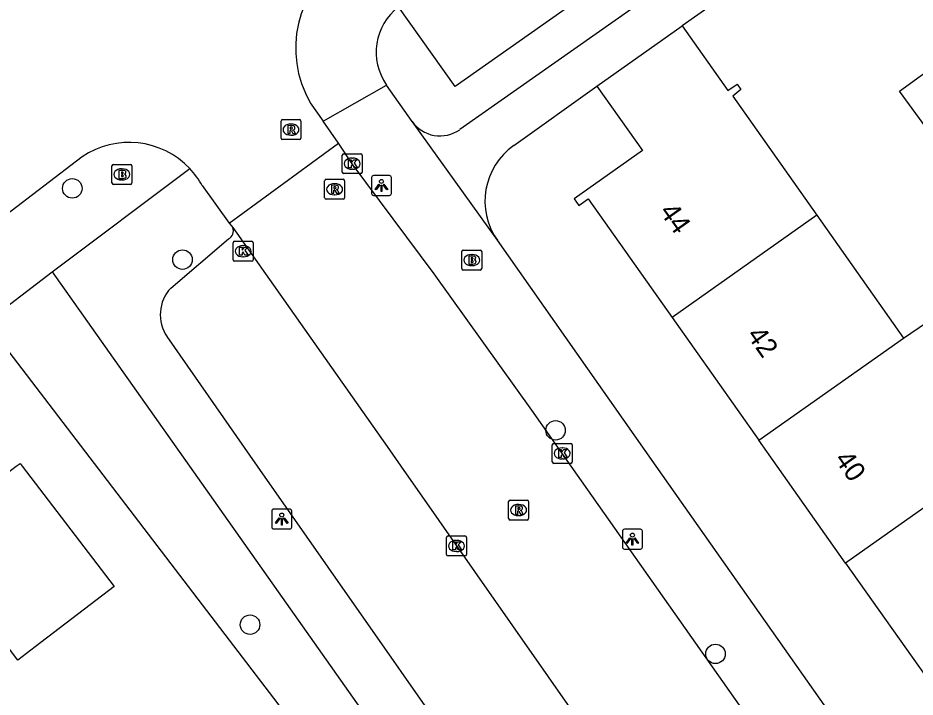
# Model space of a CAD drawing. Extents: x 159353 to 160616, y 385893 to 387321.
# Drawn here: x 160267.33 to 160312.35, y 386738.41 to 386772.51 of the extents above; entities that cross this region are included whole.
import ezdxf

# ---------------------------------------------------------------- set-up
doc = ezdxf.new("R2010")
doc.units = 0
for name, color, linetype in [('IMGEO_Boom', 7, 'Continuous'), ('IMGEO_Brandkraan', 7, 'Continuous'), ('IMGEO_Groenvoorziening', 7, 'Continuous'), ('IMGEO_Kolk', 7, 'Continuous'), ('IMGEO_Lichtpunt', 7, 'Continuous'), ('IMGEO_Pand', 7, 'Continuous'), ('IMGEO_Pand_nummerreeks', 7, 'Continuous'), ('IMGEO_Rijbaan_lokaal_gesloten', 7, 'Continuous'), ('IMGEO_Rijbaan_lokaal_open', 7, 'Continuous'), ('IMGEO_Rioolput', 7, 'Continuous'), ('IMGEO_Voetpad_open', 7, 'Continuous')]:
    doc.layers.add(name, color=color, linetype=linetype)

msp = doc.modelspace()

# ---------------------------------------------------------------- linework, layer by layer
at = {"layer": 'IMGEO_Boom'}
for centre in [(160270.059, 386763.949), (160275.59, 386760.373), (160294.311, 386751.802), (160278.981, 386742.044), (160302.335, 386740.577)]:
    msp.add_circle(centre, 0.489, dxfattribs=at)
at = {"layer": 'IMGEO_Brandkraan'}
for p, q in [((160272.124, 386765.153), (160272.976, 386765.153)), ((160272.049, 386764.227), (160272.049, 386765.079)), ((160272.537, 386764.933), (160272.562, 386764.933)), ((160273.05, 386765.079), (160273.05, 386764.227)), ((160272.56, 386764.373), (160272.535, 386764.373)), ((160272.976, 386764.153), (160272.124, 386764.153)), ((160289.606, 386759.924), (160289.606, 386760.776)), ((160289.681, 386760.85), (160290.533, 386760.85)), ((160290.607, 386760.776), (160290.607, 386759.924)), ((160290.094, 386760.63), (160290.119, 386760.63)), ((160290.533, 386759.85), (160289.681, 386759.85)), ((160290.117, 386760.07), (160290.092, 386760.07))]:
    msp.add_line(p, q, dxfattribs=at)
for points in [[(160272.124, 386765.153), (160272.976, 386765.153)], [(160272.049, 386764.227), (160272.049, 386765.079)], [(160272.397, 386764.853), (160272.397, 386764.453), (160272.61, 386764.453)], [(160272.628, 386764.853), (160272.397, 386764.853)], [(160272.576, 386764.772), (160272.522, 386764.772), (160272.522, 386764.696)], [(160272.522, 386764.696), (160272.575, 386764.696)], [(160273.05, 386765.079), (160273.05, 386764.227)], [(160272.584, 386764.62), (160272.522, 386764.62), (160272.522, 386764.539)], [(160272.522, 386764.539), (160272.584, 386764.539)], [(160272.976, 386764.153), (160272.124, 386764.153)], [(160289.606, 386759.924), (160289.606, 386760.776)], [(160289.681, 386760.85), (160290.533, 386760.85)], [(160290.607, 386760.776), (160290.607, 386759.924)], [(160289.954, 386760.55), (160289.954, 386760.15), (160290.167, 386760.15)], [(160290.185, 386760.55), (160289.954, 386760.55)], [(160290.133, 386760.469), (160290.079, 386760.469), (160290.079, 386760.393)], [(160290.079, 386760.393), (160290.132, 386760.393)], [(160290.141, 386760.317), (160290.079, 386760.317), (160290.079, 386760.236)], [(160290.079, 386760.236), (160290.141, 386760.236)], [(160290.533, 386759.85), (160289.681, 386759.85)]]:
    msp.add_lwpolyline(points, dxfattribs=at)
for centre, radius, start, end in [((160272.126, 386765.077), 0.0765, 91.552, 178.448), ((160272.126, 386765.077), 0.0765, 91.552, 178.448), ((160272.974, 386765.077), 0.0765, 1.552, 88.448), ((160272.974, 386765.077), 0.0765, 1.552, 88.448), ((160272.577, 386764.734), 0.0379, 267.8285, 90.9355), ((160272.632, 386764.708), 0.145, 59.4692, 91.5367), ((160272.657, 386764.755), 0.0922, 285.5137, 58.1501), ((160272.585, 386764.579), 0.0404, 269.8759, 90.5077), ((160272.616, 386764.704), 0.251, 268.6676, 293.5347), ((160272.662, 386764.563), 0.105, 301.3115, 78.989), ((160272.126, 386764.229), 0.0765, 181.552, 268.448), ((160272.126, 386764.229), 0.0765, 181.552, 268.448), ((160272.974, 386764.229), 0.0765, 271.552, 358.448), ((160272.974, 386764.229), 0.0765, 271.552, 358.448), ((160289.683, 386760.774), 0.0765, 91.552, 178.448), ((160289.683, 386760.774), 0.0765, 91.552, 178.448), ((160290.531, 386760.774), 0.0765, 1.552, 88.448), ((160290.531, 386760.774), 0.0765, 1.552, 88.448), ((160290.134, 386760.431), 0.0379, 267.8285, 90.9355), ((160290.142, 386760.276), 0.0404, 269.8759, 90.5077), ((160290.189, 386760.405), 0.145, 59.4692, 91.5367), ((160290.214, 386760.452), 0.0922, 285.5137, 58.1501), ((160290.219, 386760.26), 0.105, 301.3115, 78.989), ((160289.683, 386759.926), 0.0765, 181.552, 268.448), ((160289.683, 386759.926), 0.0765, 181.552, 268.448), ((160290.173, 386760.401), 0.251, 268.6676, 293.5347), ((160290.531, 386759.926), 0.0765, 271.552, 358.448), ((160290.531, 386759.926), 0.0765, 271.552, 358.448)]:
    msp.add_arc(centre, radius, start, end, dxfattribs=at)
for centre, major_axis, ratio, start_param, end_param in [((160272.536, 386764.653), (-0.387, 0.002), 0.722429, 4.712389, 7.853982), ((160272.561, 386764.653), (-0.39, 0.002), 0.717154, 1.570796, 4.712389), ((160290.093, 386760.35), (-0.387, 0.002), 0.722429, 4.712389, 7.853982), ((160290.118, 386760.35), (-0.39, 0.002), 0.717154, 1.570796, 4.712389)]:
    msp.add_ellipse(centre, major_axis=major_axis, ratio=ratio, start_param=start_param, end_param=end_param, dxfattribs=at)
at = {"layer": 'IMGEO_Groenvoorziening'}
for points in [[(160306.859, 386781.454), (160289.275, 386769.072), (160286.433, 386773.064)], [(160294.154, 386720.078), (160292.522, 386722.194), (160288.093, 386727.991), (160265.745, 386757.237)]]:
    msp.add_lwpolyline(points, dxfattribs=at)
at = {"layer": 'IMGEO_Kolk'}
for p, q in [((160283.606, 386764.764), (160283.606, 386765.616)), ((160283.681, 386765.69), (160284.533, 386765.69)), ((160284.607, 386765.616), (160284.607, 386764.764)), ((160284.094, 386765.47), (160284.119, 386765.47)), ((160284.117, 386764.91), (160284.092, 386764.91)), ((160284.533, 386764.69), (160283.681, 386764.69)), ((160278.133, 386760.37), (160278.133, 386761.222)), ((160278.208, 386761.296), (160279.06, 386761.296)), ((160279.134, 386761.222), (160279.134, 386760.37)), ((160278.621, 386761.076), (160278.646, 386761.076)), ((160279.06, 386760.296), (160278.208, 386760.296)), ((160278.644, 386760.516), (160278.619, 386760.516)), ((160294.147, 386750.217), (160294.147, 386751.069)), ((160294.222, 386751.143), (160295.074, 386751.143)), ((160294.635, 386750.923), (160294.66, 386750.923)), ((160295.148, 386751.069), (160295.148, 386750.217)), ((160294.658, 386750.363), (160294.633, 386750.363)), ((160295.074, 386750.143), (160294.222, 386750.143)), ((160288.839, 386745.571), (160288.839, 386746.423)), ((160288.914, 386746.497), (160289.766, 386746.497)), ((160289.327, 386746.277), (160289.352, 386746.277)), ((160289.84, 386746.423), (160289.84, 386745.571)), ((160289.766, 386745.497), (160288.914, 386745.497)), ((160289.35, 386745.717), (160289.325, 386745.717))]:
    msp.add_line(p, q, dxfattribs=at)
for points in [[(160283.606, 386764.764), (160283.606, 386765.616)], [(160283.681, 386765.69), (160284.533, 386765.69)], [(160284.607, 386765.616), (160284.607, 386764.764)], [(160283.927, 386765.39), (160284.05, 386765.39), (160284.05, 386765.239), (160284.18, 386765.39), (160284.344, 386765.39), (160284.198, 386765.239), (160284.351, 386764.99), (160284.199, 386764.99), (160284.114, 386765.154), (160284.05, 386765.087), (160284.05, 386764.99), (160283.927, 386764.99), (160283.927, 386765.39)], [(160284.533, 386764.69), (160283.681, 386764.69)], [(160278.133, 386760.37), (160278.133, 386761.222)], [(160278.208, 386761.296), (160279.06, 386761.296)], [(160279.134, 386761.222), (160279.134, 386760.37)], [(160278.454, 386760.996), (160278.577, 386760.996), (160278.577, 386760.845), (160278.707, 386760.996), (160278.871, 386760.996), (160278.725, 386760.845), (160278.878, 386760.596), (160278.726, 386760.596), (160278.641, 386760.76), (160278.577, 386760.693), (160278.577, 386760.596), (160278.454, 386760.596), (160278.454, 386760.996)], [(160279.06, 386760.296), (160278.208, 386760.296)], [(160294.147, 386750.217), (160294.147, 386751.069)], [(160294.222, 386751.143), (160295.074, 386751.143)], [(160294.468, 386750.843), (160294.591, 386750.843), (160294.591, 386750.692), (160294.721, 386750.843), (160294.885, 386750.843), (160294.739, 386750.692), (160294.892, 386750.443), (160294.74, 386750.443), (160294.655, 386750.607), (160294.591, 386750.54), (160294.591, 386750.443), (160294.468, 386750.443), (160294.468, 386750.843)], [(160295.148, 386751.069), (160295.148, 386750.217)], [(160295.074, 386750.143), (160294.222, 386750.143)], [(160288.839, 386745.571), (160288.839, 386746.423)], [(160288.914, 386746.497), (160289.766, 386746.497)], [(160289.84, 386746.423), (160289.84, 386745.571)], [(160289.16, 386746.197), (160289.283, 386746.197), (160289.283, 386746.046), (160289.413, 386746.197), (160289.577, 386746.197), (160289.431, 386746.046), (160289.584, 386745.797), (160289.432, 386745.797), (160289.347, 386745.961), (160289.283, 386745.894), (160289.283, 386745.797), (160289.16, 386745.797), (160289.16, 386746.197)], [(160289.766, 386745.497), (160288.914, 386745.497)]]:
    msp.add_lwpolyline(points, dxfattribs=at)
for centre, start, end in [((160283.683, 386765.614), 91.552, 178.448), ((160283.683, 386765.614), 91.552, 178.448), ((160284.531, 386765.614), 1.552, 88.448), ((160284.531, 386765.614), 1.552, 88.448), ((160283.683, 386764.766), 181.552, 268.448), ((160283.683, 386764.766), 181.552, 268.448), ((160284.531, 386764.766), 271.552, 358.448), ((160284.531, 386764.766), 271.552, 358.448), ((160278.21, 386761.22), 91.552, 178.448), ((160278.21, 386761.22), 91.552, 178.448), ((160279.058, 386761.22), 1.552, 88.448), ((160279.058, 386761.22), 1.552, 88.448), ((160278.21, 386760.372), 181.552, 268.448), ((160278.21, 386760.372), 181.552, 268.448), ((160279.058, 386760.372), 271.552, 358.448), ((160279.058, 386760.372), 271.552, 358.448), ((160294.224, 386751.067), 91.552, 178.448), ((160294.224, 386751.067), 91.552, 178.448), ((160295.072, 386751.067), 1.552, 88.448), ((160295.072, 386751.067), 1.552, 88.448), ((160294.224, 386750.219), 181.552, 268.448), ((160294.224, 386750.219), 181.552, 268.448), ((160295.072, 386750.219), 271.552, 358.448), ((160295.072, 386750.219), 271.552, 358.448), ((160288.916, 386746.421), 91.552, 178.448), ((160288.916, 386746.421), 91.552, 178.448), ((160289.764, 386746.421), 1.552, 88.448), ((160289.764, 386746.421), 1.552, 88.448), ((160288.916, 386745.573), 181.552, 268.448), ((160288.916, 386745.573), 181.552, 268.448), ((160289.764, 386745.573), 271.552, 358.448), ((160289.764, 386745.573), 271.552, 358.448)]:
    msp.add_arc(centre, 0.0765, start, end, dxfattribs=at)
for centre, major_axis, ratio, start_param, end_param in [((160284.093, 386765.19), (-0.387, 0.002), 0.722429, 4.712389, 7.853982), ((160284.118, 386765.19), (-0.39, 0.002), 0.717154, 1.570796, 4.712389), ((160278.62, 386760.796), (-0.387, 0.002), 0.722429, 4.712389, 7.853982), ((160278.645, 386760.796), (-0.39, 0.002), 0.717154, 1.570796, 4.712389), ((160294.634, 386750.643), (-0.387, 0.002), 0.722429, 4.712389, 7.853982), ((160294.659, 386750.643), (-0.39, 0.002), 0.717154, 1.570796, 4.712389), ((160289.326, 386745.997), (-0.387, 0.002), 0.722429, 4.712389, 7.853982), ((160289.351, 386745.997), (-0.39, 0.002), 0.717154, 1.570796, 4.712389)]:
    msp.add_ellipse(centre, major_axis=major_axis, ratio=ratio, start_param=start_param, end_param=end_param, dxfattribs=at)
at = {"layer": 'IMGEO_Lichtpunt'}
for p, q in [((160285.077, 386764.498), (160285.077, 386763.691)), ((160285.077, 386764.498), (160285.077, 386763.691)), ((160285.979, 386764.593), (160285.171, 386764.593)), ((160285.979, 386764.593), (160285.171, 386764.593)), ((160286.073, 386763.691), (160286.073, 386764.498)), ((160286.073, 386763.691), (160286.073, 386764.498)), ((160285.171, 386763.597), (160285.979, 386763.597)), ((160285.171, 386763.597), (160285.979, 386763.597)), ((160280.074, 386747.752), (160280.074, 386746.945)), ((160280.074, 386747.752), (160280.074, 386746.945)), ((160280.976, 386747.847), (160280.168, 386747.847)), ((160280.976, 386747.847), (160280.168, 386747.847)), ((160281.07, 386746.945), (160281.07, 386747.752)), ((160281.07, 386746.945), (160281.07, 386747.752)), ((160280.168, 386746.851), (160280.976, 386746.851)), ((160280.168, 386746.851), (160280.976, 386746.851)), ((160297.67, 386746.744), (160297.67, 386745.937)), ((160297.67, 386746.744), (160297.67, 386745.937)), ((160298.572, 386746.839), (160297.764, 386746.839)), ((160298.572, 386746.839), (160297.764, 386746.839)), ((160298.666, 386745.937), (160298.666, 386746.744)), ((160298.666, 386745.937), (160298.666, 386746.744)), ((160297.764, 386745.843), (160298.572, 386745.843)), ((160297.764, 386745.843), (160298.572, 386745.843))]:
    msp.add_line(p, q, dxfattribs=at)
for points in [[(160285.451, 386764.162), (160285.49, 386764.134), (160285.302, 386763.872), (160285.264, 386763.899), (160285.451, 386764.162)], [(160285.553, 386764.114), (160285.6, 386764.114), (160285.6, 386763.792), (160285.553, 386763.792), (160285.553, 386764.114)], [(160285.663, 386764.134), (160285.701, 386764.161), (160285.888, 386763.899), (160285.849, 386763.871), (160285.663, 386764.134)], [(160280.448, 386747.416), (160280.487, 386747.388), (160280.299, 386747.126), (160280.261, 386747.153), (160280.448, 386747.416)], [(160280.55, 386747.368), (160280.597, 386747.368), (160280.597, 386747.046), (160280.55, 386747.046), (160280.55, 386747.368)], [(160280.66, 386747.388), (160280.698, 386747.415), (160280.885, 386747.153), (160280.846, 386747.125), (160280.66, 386747.388)], [(160298.044, 386746.408), (160298.083, 386746.38), (160297.895, 386746.118), (160297.857, 386746.145), (160298.044, 386746.408)], [(160298.146, 386746.36), (160298.193, 386746.36), (160298.193, 386746.038), (160298.146, 386746.038), (160298.146, 386746.36)], [(160298.256, 386746.38), (160298.294, 386746.407), (160298.481, 386746.145), (160298.442, 386746.117), (160298.256, 386746.38)]]:
    msp.add_lwpolyline(points, dxfattribs=at)
for centre in [(160285.576, 386764.296), (160280.573, 386747.55), (160298.169, 386746.542)]:
    msp.add_circle(centre, 0.0994, dxfattribs=at)
for centre, start, end in [((160285.171, 386764.498), 90, 180), ((160285.171, 386764.498), 90, 180), ((160285.979, 386764.498), 0, 90), ((160285.979, 386764.498), 0, 90), ((160285.171, 386763.691), 180, 270), ((160285.171, 386763.691), 180, 270), ((160285.979, 386763.691), 270, 0), ((160285.979, 386763.691), 270, 360), ((160280.168, 386747.752), 90, 180), ((160280.168, 386747.752), 90, 180), ((160280.976, 386747.752), 0, 90), ((160280.976, 386747.752), 0, 90), ((160280.168, 386746.945), 180, 270), ((160280.168, 386746.945), 180, 270), ((160280.976, 386746.945), 270, 0), ((160280.976, 386746.945), 270, 360), ((160297.764, 386746.744), 90, 180), ((160297.764, 386746.744), 90, 180), ((160298.572, 386746.744), 0, 90), ((160298.572, 386746.744), 0, 90), ((160297.764, 386745.937), 180, 270), ((160297.764, 386745.937), 180, 270), ((160298.572, 386745.937), 270, 0), ((160298.572, 386745.937), 270, 360)]:
    msp.add_arc(centre, 0.0946, start, end, dxfattribs=at)
at = {"layer": 'IMGEO_Pand'}
for points in [[(160296.382, 386769.087), (160300.666, 386772.111)], [(160300.666, 386772.111), (160302.962, 386768.859), (160303.424, 386769.185), (160303.615, 386768.916), (160303.201, 386768.577), (160307.421, 386762.599)], [(160316.133, 386768.711), (160313.207, 386766.58), (160311.57, 386768.827), (160314.496, 386770.958)], [(160296.382, 386769.087), (160298.67, 386765.845), (160295.237, 386763.422), (160295.471, 386763.092), (160295.951, 386763.431), (160300.158, 386757.471)], [(160307.421, 386762.599), (160300.158, 386757.471)], [(160307.421, 386762.599), (160311.774, 386756.431)], [(160311.774, 386756.431), (160313.712, 386757.759), (160318.046, 386751.618)], [(160300.158, 386757.471), (160304.512, 386751.304)], [(160304.512, 386751.304), (160311.774, 386756.431)], [(160308.865, 386745.137), (160305.432, 386750), (160304.512, 386751.304)], [(160318.046, 386751.618), (160315.754, 386750), (160308.865, 386745.137)], [(160256.96, 386746.922), (160260.952, 386750), (160262.079, 386750.869), (160262.741, 386750), (160264.395, 386747.828), (160267.247, 386750), (160267.437, 386750.145), (160267.548, 386750), (160272.166, 386743.966), (160268.196, 386740.928), (160267.322, 386740.259), (160266.107, 386741.848), (160262.819, 386739.332)], [(160308.865, 386745.137), (160313.219, 386738.969)]]:
    msp.add_lwpolyline(points, dxfattribs=at)
at = {"layer": 'IMGEO_Rijbaan_lokaal_gesloten'}
for points in [[(160281.998, 386768.253), (160282.653, 386767.317)], [(160283.424, 386766.215), (160282.653, 386767.317)], [(160277.936, 386762.205), (160283.424, 386766.215)], [(160270.555, 386765.53), (160266.707, 386762.581)], [(160276.577, 386764.089), (160277.936, 386762.205)]]:
    msp.add_lwpolyline(points, dxfattribs=at)
for centre, radius, start, end in [((160286.753, 386770.99), 5.486, 124.0494, 209.9269), ((160272.912, 386762.078), 4.18, 43.2184, 124.3178), ((160272.96, 386762.109), 4.123, 28.6998, 43.363)]:
    msp.add_arc(centre, radius, start, end, dxfattribs=at)
at = {"layer": 'IMGEO_Rijbaan_lokaal_open'}
for points in [[(160332.85, 386696.413), (160331.345, 386698.526), (160314.492, 386722.44), (160295.1, 386750), (160293.116, 386752.82), (160288.226, 386759.661), (160284.107, 386765.19), (160283.424, 386766.215)], [(160277.936, 386762.205), (160278.11, 386761.986)], [(160278.11, 386761.986), (160279.96, 386759.37), (160285.853, 386750.987), (160286.543, 386750), (160299.541, 386731.404)]]:
    msp.add_lwpolyline(points, dxfattribs=at)
at = {"layer": 'IMGEO_Rioolput'}
for p, q in [((160280.609, 386767.4), (160281.461, 386767.4)), ((160280.534, 386766.474), (160280.534, 386767.326)), ((160281.022, 386767.18), (160281.047, 386767.18)), ((160281.535, 386767.326), (160281.535, 386766.474)), ((160281.045, 386766.62), (160281.02, 386766.62)), ((160281.461, 386766.4), (160280.609, 386766.4)), ((160282.724, 386763.479), (160282.724, 386764.331)), ((160282.799, 386764.405), (160283.651, 386764.405)), ((160283.725, 386764.331), (160283.725, 386763.479)), ((160283.212, 386764.185), (160283.237, 386764.185)), ((160283.651, 386763.405), (160282.799, 386763.405)), ((160283.235, 386763.625), (160283.21, 386763.625)), ((160291.957, 386747.374), (160291.957, 386748.226)), ((160292.032, 386748.3), (160292.884, 386748.3)), ((160292.445, 386748.08), (160292.47, 386748.08)), ((160292.958, 386748.226), (160292.958, 386747.374)), ((160292.884, 386747.3), (160292.032, 386747.3)), ((160292.468, 386747.52), (160292.443, 386747.52))]:
    msp.add_line(p, q, dxfattribs=at)
for points in [[(160280.609, 386767.4), (160281.461, 386767.4)], [(160280.534, 386766.474), (160280.534, 386767.326)], [(160281.123, 386767.098), (160280.871, 386767.1), (160280.871, 386766.7)], [(160281.049, 386767.019), (160280.995, 386767.019), (160280.995, 386766.938)], [(160281.535, 386767.326), (160281.535, 386766.474)], [(160280.871, 386766.7), (160280.995, 386766.7), (160280.995, 386766.862), (160281.006, 386766.862)], [(160280.995, 386766.938), (160281.047, 386766.938)], [(160281.053, 386766.833), (160281.124, 386766.7), (160281.264, 386766.7), (160281.199, 386766.826)], [(160281.461, 386766.4), (160280.609, 386766.4)], [(160282.724, 386763.479), (160282.724, 386764.331)], [(160282.799, 386764.405), (160283.651, 386764.405)], [(160283.725, 386764.331), (160283.725, 386763.479)], [(160283.313, 386764.103), (160283.061, 386764.105), (160283.061, 386763.705)], [(160283.061, 386763.705), (160283.185, 386763.705), (160283.185, 386763.867), (160283.196, 386763.867)], [(160283.239, 386764.024), (160283.185, 386764.024), (160283.185, 386763.943)], [(160283.185, 386763.943), (160283.237, 386763.943)], [(160283.243, 386763.838), (160283.314, 386763.705), (160283.454, 386763.705), (160283.389, 386763.831)], [(160283.651, 386763.405), (160282.799, 386763.405)], [(160291.957, 386747.374), (160291.957, 386748.226)], [(160292.032, 386748.3), (160292.884, 386748.3)], [(160292.958, 386748.226), (160292.958, 386747.374)], [(160292.546, 386747.998), (160292.294, 386748), (160292.294, 386747.6)], [(160292.294, 386747.6), (160292.418, 386747.6), (160292.418, 386747.762), (160292.429, 386747.762)], [(160292.472, 386747.919), (160292.418, 386747.919), (160292.418, 386747.838)], [(160292.418, 386747.838), (160292.47, 386747.838)], [(160292.476, 386747.733), (160292.547, 386747.6), (160292.687, 386747.6), (160292.622, 386747.726)], [(160292.884, 386747.3), (160292.032, 386747.3)]]:
    msp.add_lwpolyline(points, dxfattribs=at)
for centre, radius, start, end in [((160280.611, 386767.324), 0.0765, 91.552, 178.448), ((160280.611, 386767.324), 0.0765, 91.552, 178.448), ((160281.459, 386767.324), 0.0765, 1.552, 88.448), ((160281.459, 386767.324), 0.0765, 1.552, 88.448), ((160281.055, 386766.923), 0.0964, 77.0061, 93.1865), ((160281.069, 386766.98), 0.0378, 276.6634, 79.6772), ((160281.122, 386766.988), 0.109, 350.3612, 89.416), ((160281.12, 386766.988), 0.112, 277.5842, 350.9817), ((160281.005, 386766.809), 0.0533, 26.0293, 88.6989), ((160281.031, 386767.127), 0.19, 274.7715, 282.9687), ((160281.104, 386766.773), 0.108, 29.5134, 73.7905), ((160280.611, 386766.476), 0.0765, 181.552, 268.448), ((160280.611, 386766.476), 0.0765, 181.552, 268.448), ((160281.459, 386766.476), 0.0765, 271.552, 358.448), ((160281.459, 386766.476), 0.0765, 271.552, 358.448), ((160282.801, 386764.329), 0.0765, 91.552, 178.448), ((160282.801, 386764.329), 0.0765, 91.552, 178.448), ((160283.649, 386764.329), 0.0765, 1.552, 88.448), ((160283.649, 386764.329), 0.0765, 1.552, 88.448), ((160283.195, 386763.814), 0.0533, 26.0293, 88.6989), ((160283.221, 386764.132), 0.19, 274.7715, 282.9687), ((160283.245, 386763.928), 0.0964, 77.0061, 93.1865), ((160283.259, 386763.985), 0.0378, 276.6634, 79.6772), ((160283.312, 386763.993), 0.109, 350.3612, 89.416), ((160283.31, 386763.993), 0.112, 277.5842, 350.9817), ((160283.294, 386763.778), 0.108, 29.5134, 73.7905), ((160282.801, 386763.481), 0.0765, 181.552, 268.448), ((160282.801, 386763.481), 0.0765, 181.552, 268.448), ((160283.649, 386763.481), 0.0765, 271.552, 358.448), ((160283.649, 386763.481), 0.0765, 271.552, 358.448), ((160292.034, 386748.224), 0.0765, 91.552, 178.448), ((160292.034, 386748.224), 0.0765, 91.552, 178.448), ((160292.882, 386748.224), 0.0765, 1.552, 88.448), ((160292.882, 386748.224), 0.0765, 1.552, 88.448), ((160292.428, 386747.709), 0.0533, 26.0293, 88.6989), ((160292.454, 386748.027), 0.19, 274.7715, 282.9687), ((160292.478, 386747.823), 0.0964, 77.0061, 93.1865), ((160292.492, 386747.88), 0.0378, 276.6634, 79.6772), ((160292.545, 386747.888), 0.109, 350.3612, 89.416), ((160292.543, 386747.888), 0.112, 277.5842, 350.9817), ((160292.527, 386747.673), 0.108, 29.5134, 73.7905), ((160292.034, 386747.376), 0.0765, 181.552, 268.448), ((160292.034, 386747.376), 0.0765, 181.552, 268.448), ((160292.882, 386747.376), 0.0765, 271.552, 358.448), ((160292.882, 386747.376), 0.0765, 271.552, 358.448)]:
    msp.add_arc(centre, radius, start, end, dxfattribs=at)
for centre, major_axis, ratio, start_param, end_param in [((160281.021, 386766.9), (-0.387, 0.002), 0.722429, 4.712389, 7.853982), ((160281.046, 386766.9), (-0.39, 0.002), 0.717154, 1.570796, 4.712389), ((160283.211, 386763.905), (-0.387, 0.002), 0.722429, 4.712389, 7.853982), ((160283.236, 386763.905), (-0.39, 0.002), 0.717154, 1.570796, 4.712389), ((160292.444, 386747.8), (-0.387, 0.002), 0.722429, 4.712389, 7.853982), ((160292.469, 386747.8), (-0.39, 0.002), 0.717154, 1.570796, 4.712389)]:
    msp.add_ellipse(centre, major_axis=major_axis, ratio=ratio, start_param=start_param, end_param=end_param, dxfattribs=at)
at = {"layer": 'IMGEO_Voetpad_open'}
for points in [[(160306.859, 386781.454), (160307.962, 386779.881), (160289.5, 386766.898)], [(160309.356, 386778.242), (160300.666, 386772.111)], [(160282.653, 386767.317), (160285.83, 386769.136)], [(160287.112, 386767.312), (160285.83, 386769.136)], [(160292.213, 386766.109), (160296.382, 386769.087)], [(160287.112, 386767.312), (160287.118, 386767.289), (160291.382, 386761.345), (160291.391, 386761.343)], [(160269.047, 386759.761), (160275.958, 386764.94)], [(160274.997, 386758.944), (160277.894, 386761.412)], [(160317.73, 386723.891), (160299.368, 386750), (160291.391, 386761.343)], [(160265.745, 386757.237), (160266.169, 386757.561), (160269.047, 386759.761)], [(160269.047, 386759.761), (160275.935, 386750), (160296.032, 386721.52)], [(160293.657, 386729.548), (160279.362, 386750), (160274.815, 386756.505)]]:
    msp.add_lwpolyline(points, dxfattribs=at)
for centre, radius, start, end in [((160288.18, 386770.786), 2.871, 127.4751, 215.0698), ((160288.513, 386768.297), 1.713, 215.1269, 305.2022), ((160294.199, 386763.313), 3.43, 125.3784, 215.0504), ((160277.705, 386761.811), 0.441, 295.3236, 23.4331), ((160276.442, 386757.61), 1.967, 137.2833, 214.1816)]:
    msp.add_arc(centre, radius, start, end, dxfattribs=at)

# ---------------------------------------------------------------- texts
at = {"layer": 'IMGEO_Pand_nummerreeks'}
for s, rotation, p in [('44', 305.218, (160299.491, 386762.786)), ('42', 305.218, (160303.872, 386756.581)), ('40', 305.2165, (160308.274, 386750.348))]:
    msp.add_text(s, height=1, rotation=rotation, dxfattribs=at).set_placement(p)

doc.saveas('drawing.dxf')
